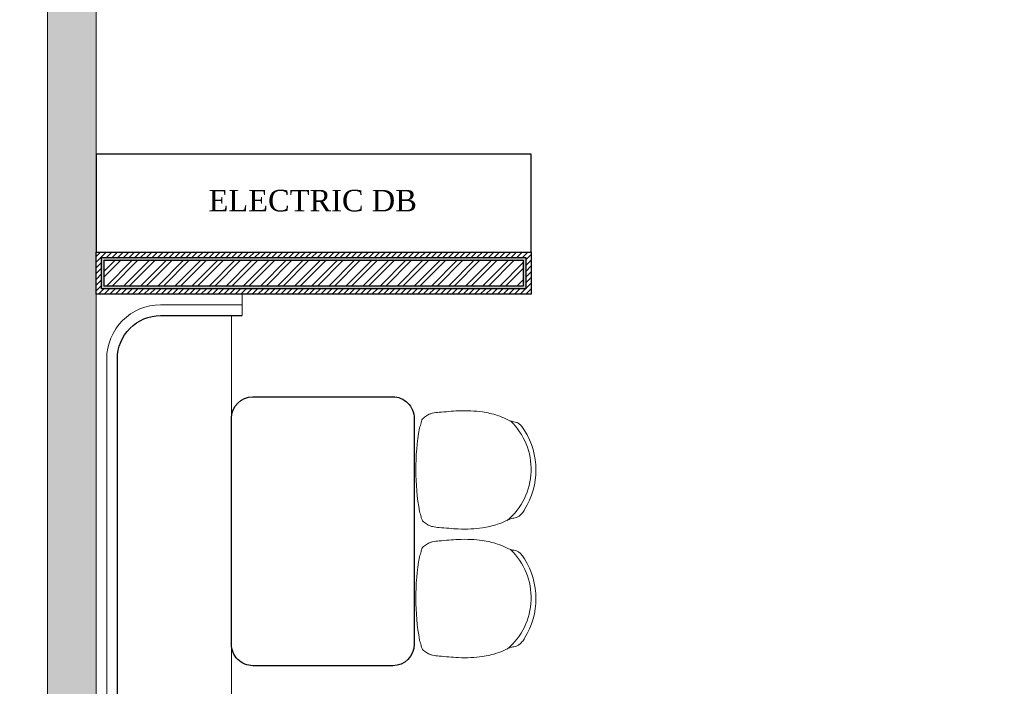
# Model space of a CAD drawing. Extents: x 3940905 to 4145695, y 925352 to 1109797.
# Tile 854 of 1056: x 4088395 to 4092975, y 951262 to 954360. Entities that reach past the tile are written whole.
import ezdxf

# ---------------------------------------------------------------- set-up
doc = ezdxf.new("R2010")
doc.units = 0
doc.header["$LTSCALE"] = 750
doc.header["$MEASUREMENT"] = 0
doc.layers.get('0').update_dxf_attribs({"linetype": 'CONTINUOUS', "lineweight": 0})
for name, color, linetype, lineweight in [('CIVIL WALLS', 7, 'CONTINUOUS', 30), ('FURN', 15, 'CONTINUOUS', 5), ('HATCH', 7, 'CONTINUOUS', 0), ('wall', 7, 'CONTINUOUS', 25)]:
    doc.layers.add(name, color=color, linetype=linetype, lineweight=lineweight)
doc.layers.add('S-Hatch_8', color=7, linetype='CONTINUOUS')
doc.styles.add('CKD_Dimension Text', font='BOOKOS.TTF')

msp = doc.modelspace()

# ---------------------------------------------------------------- hatches: boundary and pattern name
at = {"layer": 'CIVIL WALLS', "true_color": 0x136734}
h = msp.add_hatch(dxfattribs=at)
h.set_pattern_fill('AR-CONC', color=116, scale=3)
h.set_pattern_definition([(50, (113076.044, -85711.346), (21.51780548, -1.88256405), [2.25, -24.75]), (355, (113076.044, -85711.346), (-4.16254001, 22.56576401), [1.8, -19.8]), (100.45144446, (113077.837, -85711.503), (17.3552654, 20.68319973), [1.91220576, -21.03426336]), (46.1842, (113076.044, -85705.346), (32.01723992, -4.96557842), [3.375, -37.125]), (96.6356355, (113078.712, -85705.76), (28.03985837, 29.22355802), [2.86831026, -31.5514128]), (351.184164, (113076.044, -85705.346), (28.03985835, 29.223558), [2.7, -29.70000003]), (21, (113079.044, -85706.846), (17.90721156, -12.07856672), [2.25, -24.75]), (326, (113079.044, -85706.846), (7.29945996, 21.75450135), [1.8, -19.8]), (71.45144474, (113080.536, -85707.853), (25.2066713, 9.67593458), [1.9122057, -21.03426336]), (37.5, (113076.044, -85711.346), (0.36479566, 9.986815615), [0, -19.56, 0, -20.1, 0, -19.875]), (7.5, (113076.044, -85711.346), (7.892086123, 11.832351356), [0, -11.46, 0, -19.11, 0, -7.575]), (327.5, (113069.354, -85711.346), (16.014673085, -0.676646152), [0, -7.5, 0, -23.4, 0, -31.05]), (317.5, (113066.354, -85711.346), (17.49558508, 3.00314947), [0, -9.75, 0, -15.54, 0, -22.05])])
h.paths.add_polyline_path([(4090736.4, 953122.1), (4088787, 953122.1), (4088787, 953242.3), (4090736.4, 953242.3)], flags=16)
h.paths.add_polyline_path([(4090748.9, 953109.6), (4088774.5, 953109.6), (4088774.5, 953254.8), (4090748.9, 953254.8)])
at = {"layer": 'HATCH'}
h = msp.add_hatch(color=8, dxfattribs=at)
h.dxf.hatch_style = 1
h.paths.add_polyline_path([(4101119.5, 962310.9), (4088524.5, 962310.9), (4088524.5, 948265.9), (4088394.5, 948265.9), (4088394.5, 934302.9), (4088557.5, 934302.9), (4088557.5, 927778.9), (4089014.5, 927778.9), (4089014.5, 932352.9), (4089014.5, 934465.9), (4088624.5, 934465.9), (4088624.5, 948035.9), (4088749.5, 948035.9), (4088749.5, 962080.9), (4101119.5, 962080.9)])
at = {"layer": 'S-Hatch_8'}
h = msp.add_hatch(dxfattribs=at)
h.set_pattern_fill('ANSI31', color=6, scale=150)
h.set_pattern_definition([(45, (113076.044, -85711.346), (-13.25825215, 13.25825215), [])])
h.paths.add_polyline_path([(4090748.9, 953109.6), (4088774.5, 953109.6), (4088774.5, 953254.8), (4090748.9, 953254.8)], flags=16)
h.paths.add_polyline_path([(4090773.9, 953084.6), (4088749.5, 953084.6), (4088749.5, 953279.8), (4090773.9, 953279.8)])
at = {"layer": 'S-Hatch_8', "true_color": 0x636466}
h = msp.add_hatch(dxfattribs=at)
h.set_pattern_fill('ANSI32', color=251, scale=150)
h.set_pattern_definition([(45, (113076.044, -85711.346), (-39.77475644, 39.77475644), []), (45, (113102.56, -85711.346), (-39.77475644, 39.77475644), [])])
h.paths.add_polyline_path([(4090736.4, 953122.1), (4088787, 953122.1), (4088787, 953242.3), (4090736.4, 953242.3)])

# ---------------------------------------------------------------- linework, layer by layer
at = {"layer": 'CIVIL WALLS', "color": 6}
msp.add_lwpolyline([(4090773.9, 953084.6), (4088749.5, 953084.6), (4088749.5, 953279.8), (4090773.9, 953279.8)], close=True, dxfattribs=at)
at = {"layer": 'CIVIL WALLS', "color": 116, "true_color": 0x136734}
msp.add_lwpolyline([(4090748.9, 953109.6), (4088774.5, 953109.6), (4088774.5, 953254.8), (4090748.9, 953254.8)], close=True, dxfattribs=at)
at = {"layer": 'CIVIL WALLS'}
msp.add_lwpolyline([(4090736.4, 953122.1), (4088787, 953122.1), (4088787, 953242.3), (4090736.4, 953242.3)], close=True, dxfattribs=at)
at = {"layer": 'FURN'}
for p, q in [((4089429.2, 952984.6, 0.1), (4089429.2, 953084.6, 0.1)), ((4089379.2, 952984.6, 0.1), (4089379.2, 941685.9, 0))]:
    msp.add_line(p, q, dxfattribs=at)
at = {"layer": 'FURN', "lineweight": 30}
msp.add_lwpolyline([(4090773.9, 953734.8), (4088749.5, 953734.8), (4088749.5, 953279.8), (4090773.9, 953279.8)], close=True, dxfattribs=at)
at = {"layer": 'FURN'}
msp.add_lwpolyline([(4089429.2, 941635.9), (4089049.2, 941635.9, -0.414214), (4088799.2, 941885.9), (4088799.2, 952784.6, -0.414214), (4089049.2, 953034.6), (4089429.2, 953034.6)], format="xyb", dxfattribs=at)
at = {"layer": 'FURN', "lineweight": 30}
msp.add_lwpolyline([(4089429.2, 941685.9), (4089049.2, 941685.9, -0.414214), (4088849.2, 941885.9), (4088849.2, 952784.6, -0.414214), (4089049.2, 952984.6), (4089429.2, 952984.6)], format="xyb", dxfattribs=at)
at = {"layer": 'FURN', "lineweight": 25}
msp.add_lwpolyline([(4089379.6, 951457.7), (4089379.6, 952507.7, -0.414211), (4089479.6, 952607.7), (4090129.6, 952607.7, -0.414216), (4090229.6, 952507.7), (4090229.5, 951457.7, -0.414211), (4090129.5, 951357.7), (4089479.6, 951357.7, -0.414216)], format="xyb", close=True, dxfattribs=at)
at = {"layer": 'FURN', "ltscale": 2}
for centre, radius, start, end in [((4091323.7, 952267.9), 1086.6, 169.7455, 190.2765), ((4090463.6, 952270.6), 310.1, 309.8995, 46.3771), ((4090448, 952267.6), 347.8, 328.12, 31.9007), ((4091323.7, 951670.2), 1086.6, 169.7455, 190.2765), ((4090463.6, 951672.9), 310.1, 309.8995, 46.3771), ((4090448, 951669.9), 347.8, 328.12, 31.9007)]:
    msp.add_arc(centre, radius, start, end, dxfattribs=at)
for points in [[(4090743.2, 952451.4), (4090730.7, 952469.8), (4090717.8, 952482.1), (4090704.9, 952488.6), (4090681.8, 952494.2), (4090655.6, 952504.9), (4090617.7, 952520.4), (4090581.6, 952530.5), (4090546.8, 952536.9), (4090493.7, 952542.1), (4090433.9, 952542.1), (4090346.2, 952535.3), (4090313.9, 952531), (4090299.9, 952526.2), (4090281.9, 952515.7), (4090265.8, 952500.1), (4090261.8, 952486.4), (4090254.4, 952461)], [(4090743.3, 952084), (4090730.8, 952065.6), (4090717.8, 952053.2), (4090705, 952046.8), (4090681.9, 952041.2), (4090655.7, 952030.4), (4090617.8, 952014.9), (4090581.7, 952004.8), (4090546.9, 951998.5), (4090493.8, 951993.2), (4090433.9, 951993.2), (4090346.2, 952000), (4090314, 952004.3), (4090299.9, 952009.1), (4090281.9, 952019.6), (4090265.9, 952035.2), (4090261.8, 952049), (4090254.5, 952074.1)], [(4090743.2, 951853.7), (4090730.7, 951872.1), (4090717.8, 951884.4), (4090704.9, 951890.9), (4090681.8, 951896.5), (4090655.6, 951907.3), (4090617.7, 951922.8), (4090581.6, 951932.8), (4090546.8, 951939.2), (4090493.7, 951944.4), (4090433.9, 951944.4), (4090346.2, 951937.6), (4090313.9, 951933.3), (4090299.9, 951928.5), (4090281.9, 951918.1), (4090265.8, 951902.4), (4090261.8, 951888.7), (4090254.4, 951863.3)], [(4090743.3, 951486.3), (4090730.8, 951467.9), (4090717.8, 951455.5), (4090705, 951449.1), (4090681.9, 951443.5), (4090655.7, 951432.7), (4090617.8, 951417.2), (4090581.7, 951407.1), (4090546.9, 951400.8), (4090493.8, 951395.5), (4090433.9, 951395.5), (4090346.2, 951402.3), (4090314, 951406.6), (4090299.9, 951411.4), (4090281.9, 951421.9), (4090265.9, 951437.5), (4090261.8, 951451.3), (4090254.5, 951476.4)]]:
    msp.add_spline(points, degree=3, dxfattribs=at)
at = {"layer": 'wall', "lineweight": 0, "ltscale": 2}
msp.add_lwpolyline([(4101119.5, 962310.9), (4088524.5, 962310.9), (4088524.5, 948265.9), (4088394.5, 948265.9), (4088394.5, 934302.9), (4088557.5, 934302.9), (4088557.5, 927778.9), (4089014.5, 927778.9), (4089014.5, 934465.9), (4088624.5, 934465.9), (4088624.5, 948035.9), (4088749.5, 948035.9), (4088749.5, 962080.9), (4101119.5, 962080.9)], close=True, dxfattribs=at)

# ---------------------------------------------------------------- texts
at = {"color": 30, "insert": (4089757.4, 953569.2), "char_height": 100, "width": 1543.471, "attachment_point": 2, "line_spacing_factor": 1.022253, "style": 'CKD_Dimension Text'}
msp.add_mtext('ELECTRIC DB', dxfattribs=at)

doc.saveas('drawing.dxf')
